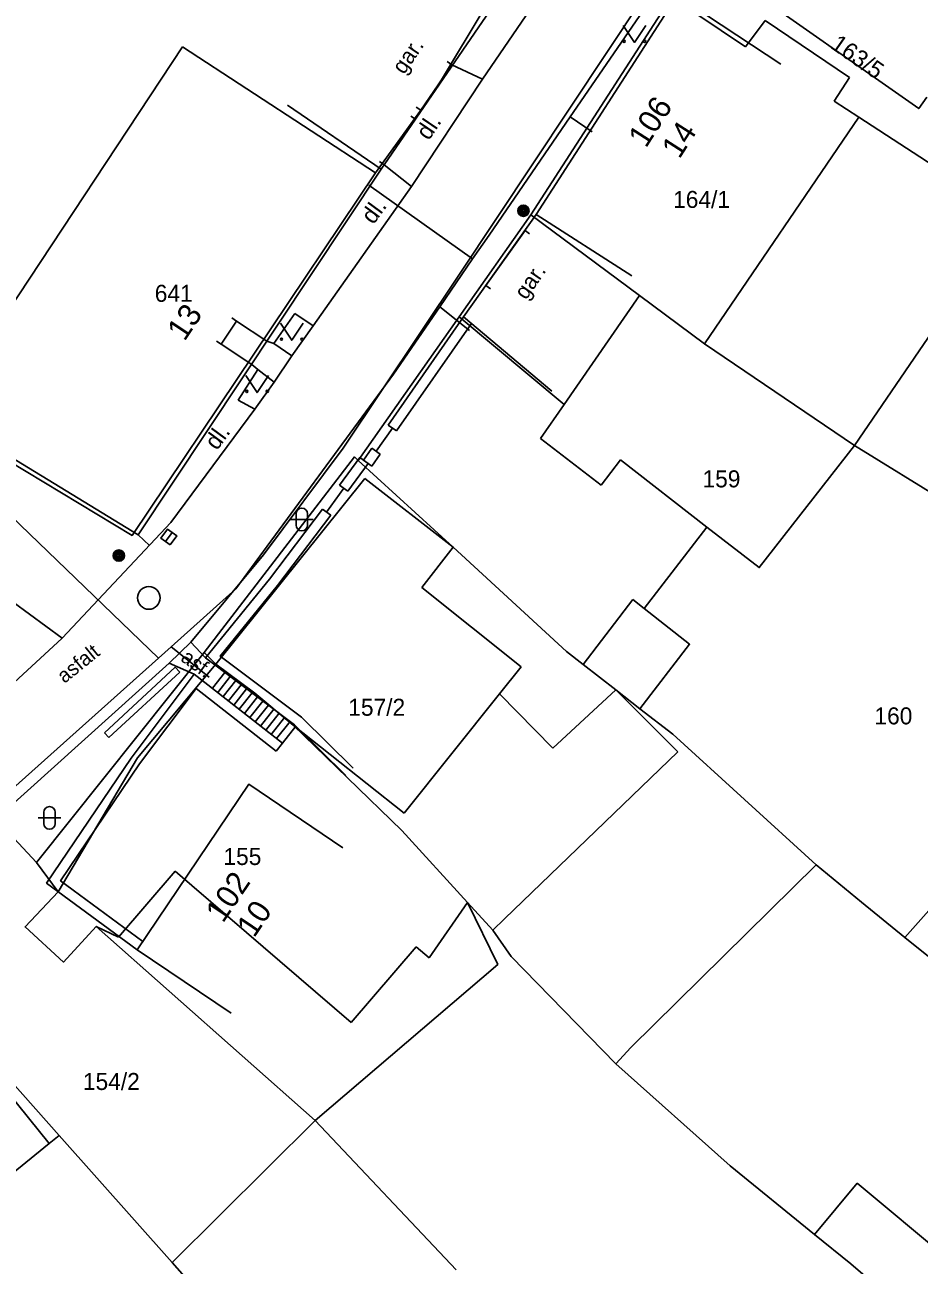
# Model space of a CAD drawing. Extents: x -601580 to 4, y -1204314 to 4.
# Drawn here: x -600527.1 to -600487.7, y -1203690.4 to -1203635.7 of the extents above; entities that cross this region are included whole.
import ezdxf

# ---------------------------------------------------------------- set-up
doc = ezdxf.new("R2010")
doc.units = 0
for name, color, linetype in [('00-INNOGY-NTL', 7, 'Continuous'), ('00-KN-HRANICE PARCEL', 7, 'Continuous'), ('00-KN-PARC. CISLA', 7, 'Continuous'), ('00-KN-VNITRNI KRESBA', 7, 'Continuous'), ('00-POLOHOPIS', 7, 'Continuous'), ('Vrstva 25', 7, 'Continuous'), ('Vrstva 27', 7, 'Continuous'), ('Vrstva 36', 7, 'Continuous'), ('Vrstva 6', 7, 'Continuous')]:
    doc.layers.add(name, color=color, linetype=linetype)

# ---------------------------------------------------------------- blocks, each defined once
blk = doc.blocks.new('6.01A_456')
at = {"layer": 'Vrstva 25'}
for radius in [0.25, 0.2, 0.15, 0.1, 0.05]:
    blk.add_circle((0, 0), radius, dxfattribs=at)
blk = doc.blocks.new('6.01A_458')
at = {"layer": 'Vrstva 25'}
for radius in [0.25, 0.2, 0.15, 0.1, 0.05]:
    blk.add_circle((0, 0), radius, dxfattribs=at)
blk = doc.blocks.new('3.14_294')
at = {"layer": 'Vrstva 36'}
blk.add_lwpolyline([(-0.5, 0.75), (0, 0), (0.5, 0.75)], dxfattribs=at)
for centre in [(-0.45, 0.05), (0.449, 0.05)]:
    blk.add_circle(centre, 0.05, dxfattribs=at)
blk = doc.blocks.new('3.16_46')
at = {"layer": 'Vrstva 36'}
for p, q in [((-0.506, 0.004), (0.494, 0.004)), ((-0.256, 0.254), (-0.256, -0.246)), ((0.244, 0.254), (0.244, -0.246))]:
    blk.add_line(p, q, dxfattribs=at)
for centre, start, end in [((-0.006, 0.254), 0, 180), ((-0.006, -0.246), 180, 0)]:
    blk.add_arc(centre, 0.25, start, end, dxfattribs=at)
blk = doc.blocks.new('6.20_1046')
at = {"layer": 'Vrstva 27'}
blk.add_circle((0, 0), 0.5, dxfattribs=at)
blk = doc.blocks.new('6.30_1130')
at = {"layer": 'Vrstva 27'}
blk.add_line((-0.25, 0), (0.25, 0), dxfattribs=at)
blk.add_lwpolyline([(-0.25, -0.25), (0.25, -0.25), (0.25, 0.25), (-0.25, 0.25)], close=True, dxfattribs=at)
blk = doc.blocks.new('VCHOD_4660')
at = {"layer": 'Vrstva 6'}
blk.add_line((0, 0.25), (0, 0), dxfattribs=at)
blk = doc.blocks.new('VCHOD_4662')
at = {"layer": 'Vrstva 6'}
blk.add_line((0, 0.25), (0, 0), dxfattribs=at)
blk = doc.blocks.new('3.14_884')
at = {"layer": 'Vrstva 36'}
blk.add_lwpolyline([(-0.5, 0.75), (0, 0), (0.5, 0.75)], dxfattribs=at)
for centre in [(-0.45, 0.05), (0.449, 0.05)]:
    blk.add_circle(centre, 0.05, dxfattribs=at)
blk = doc.blocks.new('3.14_886')
at = {"layer": 'Vrstva 36'}
blk.add_lwpolyline([(-0.5, 0.75), (0, 0), (0.5, 0.75)], dxfattribs=at)
for centre in [(-0.45, 0.05), (0.449, 0.05)]:
    blk.add_circle(centre, 0.05, dxfattribs=at)
blk = doc.blocks.new('VCHOD_4664')
at = {"layer": 'Vrstva 6'}
blk.add_line((0, 0.25), (0, 0), dxfattribs=at)
blk = doc.blocks.new('VCHOD_4666')
at = {"layer": 'Vrstva 6'}
blk.add_line((0, 0.25), (0, 0), dxfattribs=at)
blk = doc.blocks.new('VCHOD_4668')
at = {"layer": 'Vrstva 6'}
blk.add_line((0, 0.25), (0, 0), dxfattribs=at)
blk = doc.blocks.new('VCHOD_4670')
at = {"layer": 'Vrstva 6'}
blk.add_line((0, 0.25), (0, 0), dxfattribs=at)
blk = doc.blocks.new('VCHOD_4672')
at = {"layer": 'Vrstva 6'}
blk.add_line((0, 0.25), (0, 0), dxfattribs=at)
blk = doc.blocks.new('VCHOD_4674')
at = {"layer": 'Vrstva 6'}
blk.add_line((0, 0.25), (0, 0), dxfattribs=at)
blk = doc.blocks.new('6.01A_1782')
at = {"layer": 'Vrstva 25'}
for radius in [0.25, 0.2, 0.15, 0.1, 0.05]:
    blk.add_circle((0, 0), radius, dxfattribs=at)
blk = doc.blocks.new('3.16_74')
at = {"layer": 'Vrstva 36'}
for p, q in [((-0.506, 0.004), (0.494, 0.004)), ((-0.256, 0.254), (-0.256, -0.246)), ((0.244, 0.254), (0.244, -0.246))]:
    blk.add_line(p, q, dxfattribs=at)
for centre, start, end in [((-0.006, 0.254), 0, 180), ((-0.006, -0.246), 180, 0)]:
    blk.add_arc(centre, 0.25, start, end, dxfattribs=at)

msp = doc.modelspace()

# ---------------------------------------------------------------- linework, layer by layer
at = {"layer": '00-INNOGY-NTL'}
for p, q in [((-600503.09, -1203639.73), (-600502.13, -1203640.39)), ((-600511.97, -1203642.74), (-600507.4, -1203646)), ((-600508.85, -1203648.11), (-600507.53, -1203649.16)), ((-600528.15, -1203656.95), (-600521.25, -1203663.6)), ((-600519.01, -1203664.44), (-600520.69, -1203663.1))]:
    msp.add_line(p, q, dxfattribs=at)
msp.add_lwpolyline([(-600532.43, -1203673.59), (-600521.25, -1203663.6), (-600520.69, -1203663.1), (-600517.83, -1203660.54), (-600510.89, -1203651.08), (-600508.85, -1203648.11), (-600507.4, -1203646), (-600506.67, -1203644.95), (-600503.09, -1203639.73), (-600499.57, -1203634.61)], dxfattribs=at)
at = {"layer": '00-KN-HRANICE PARCEL'}
for p, q in [((-600498.63, -1203634.44), (-600504.83, -1203644.05)), ((-600476.69, -1203662.78), (-600490.56, -1203654.23)), ((-600488.35, -1203675.92), (-600476.69, -1203662.78)), ((-600519.23, -1203663.35), (-600526.62, -1203672.61)), ((-600525.62, -1203684.64), (-600533.76, -1203675.51)), ((-600514.34, -1203683.98), (-600520.64, -1203690.25)), ((-600508.13, -1203690.57), (-600514.34, -1203683.98)), ((-600520.64, -1203690.25), (-600525.62, -1203684.64)), ((-600520.64, -1203690.25), (-600518.19, -1203693.01))]:
    msp.add_line(p, q, dxfattribs=at)
for points in [[(-600487.37, -1203638.87), (-600487.73, -1203639.37), (-600495.91, -1203633.62), (-600495.64, -1203633.24)], [(-600527.86, -1203654.9), (-600522.41, -1203658.19), (-600511.68, -1203642.2), (-600509.04, -1203638.54), (-600506.63, -1203634.51)], [(-600482.41, -1203642.21), (-600483.66, -1203644.11), (-600490.56, -1203654.23)], [(-600504.83, -1203644.05), (-600507.99, -1203648.55), (-600512.45, -1203654.88)], [(-600490.56, -1203654.23), (-600497.17, -1203649.74), (-600500.04, -1203647.61), (-600504.83, -1203644.05)], [(-600500.03, -1203665.83), (-600497.83, -1203662.99), (-600499.84, -1203661.41), (-600497.07, -1203657.82), (-600494.76, -1203659.61), (-600490.56, -1203654.23)], [(-600519.23, -1203663.35), (-600512.6, -1203654.73), (-600512.45, -1203654.88)], [(-600512.45, -1203654.88), (-600508.26, -1203658.71), (-600503.26, -1203663.3), (-600502.52, -1203663.88), (-600501.09, -1203665), (-600500.03, -1203665.83)], [(-600507.63, -1203674.37), (-600510.52, -1203671.2), (-600515.31, -1203666.56), (-600517, -1203665.14), (-600518.72, -1203663.86), (-600519.23, -1203663.35)], [(-600500.03, -1203665.83), (-600498.57, -1203666.95), (-600492.25, -1203672.71)], [(-600533.76, -1203675.51), (-600528.21, -1203670.91), (-600526.62, -1203672.61)], [(-600526.62, -1203672.61), (-600525.67, -1203673.91), (-600527.13, -1203675.45), (-600525.43, -1203677), (-600523.99, -1203675.43), (-600514.34, -1203683.98)], [(-600492.25, -1203672.71), (-600500.42, -1203680.77), (-600501.09, -1203681.48)], [(-600492.25, -1203672.71), (-600490.26, -1203674.36), (-600488.35, -1203675.92)], [(-600514.34, -1203683.98), (-600506.29, -1203677.1), (-600507.63, -1203674.37)], [(-600501.09, -1203681.48), (-600505.7, -1203676.76), (-600506.51, -1203675.6), (-600507.63, -1203674.37)], [(-600488.35, -1203675.92), (-600482.56, -1203680.54), (-600467.64, -1203692.93), (-600460.04, -1203699.45)], [(-600470.74, -1203708.95), (-600473.94, -1203705.78), (-600477.71, -1203702.03), (-600481.56, -1203698.21), (-600486.07, -1203694.32), (-600490.72, -1203690.31), (-600492.32, -1203689.01), (-600496.04, -1203685.99), (-600501.09, -1203681.48)], [(-600525.62, -1203684.64), (-600526.06, -1203685), (-600532.27, -1203690.04)]]:
    msp.add_lwpolyline(points, dxfattribs=at)
at = {"layer": '00-KN-VNITRNI KRESBA'}
for p, q in [((-600495.36, -1203636.64), (-600498.63, -1203634.44)), ((-600494.5, -1203635.49), (-600495.36, -1203636.64)), ((-600490.78, -1203638), (-600494.5, -1203635.49)), ((-600530.42, -1203652.15), (-600520.19, -1203636.64)), ((-600520.19, -1203636.64), (-600511.68, -1203642.2)), ((-600491.46, -1203639.04), (-600490.78, -1203638)), ((-600490.37, -1203639.75), (-600491.46, -1203639.04)), ((-600497.17, -1203649.74), (-600490.37, -1203639.75)), ((-600483.66, -1203644.11), (-600490.37, -1203639.75)), ((-600503.36, -1203652.41), (-600500.04, -1203647.61)), ((-600507.99, -1203648.55), (-600503.36, -1203652.41)), ((-600504.4, -1203653.92), (-600503.36, -1203652.41)), ((-600504.4, -1203653.92), (-600501.73, -1203655.97)), ((-600501.73, -1203655.97), (-600500.88, -1203654.86)), ((-600497.07, -1203657.82), (-600500.88, -1203654.86)), ((-600518.72, -1203663.86), (-600512.15, -1203655.68)), ((-600512.15, -1203655.68), (-600508.26, -1203658.71)), ((-600508.26, -1203658.71), (-600509.63, -1203660.48)), ((-600505.25, -1203663.98), (-600509.63, -1203660.48)), ((-600500.34, -1203661.01), (-600502.52, -1203663.88)), ((-600499.84, -1203661.41), (-600500.34, -1203661.01)), ((-600518.72, -1203663.86), (-600522.17, -1203667.99)), ((-600505.25, -1203663.98), (-600506.21, -1203665.18)), ((-600501.09, -1203665), (-600503.86, -1203667.57)), ((-600501.09, -1203665), (-600498.35, -1203667.73)), ((-600506.21, -1203665.18), (-600510.42, -1203670.44)), ((-600503.86, -1203667.57), (-600506.21, -1203665.18)), ((-600510.42, -1203670.44), (-600515.31, -1203666.56)), ((-600498.35, -1203667.73), (-600505.99, -1203675.1)), ((-600522.17, -1203667.99), (-600525.67, -1203673.91)), ((-600523.01, -1203675.9), (-600520.51, -1203672.99)), ((-600520.51, -1203672.99), (-600512.75, -1203679.67)), ((-600509.32, -1203676.81), (-600507.63, -1203674.37)), ((-600523.99, -1203675.43), (-600523.01, -1203675.9)), ((-600505.99, -1203675.1), (-600506.51, -1203675.6)), ((-600512.75, -1203679.67), (-600509.88, -1203676.33)), ((-600509.88, -1203676.33), (-600509.32, -1203676.81)), ((-600530.7, -1203679.27), (-600526.06, -1203685)), ((-600492.32, -1203689.01), (-600490.44, -1203686.75)), ((-600490.44, -1203686.75), (-600484.11, -1203692.03))]:
    msp.add_line(p, q, dxfattribs=at)
at = {"layer": '00-POLOHOPIS'}
for p, q in [((-600497.351, -1203624.017), (-600506.964, -1203638.079)), ((-600499.344, -1203633.683), (-600507.979, -1203646.666)), ((-600508.309, -1203637.436), (-600509.676, -1203639.446)), ((-600508.309, -1203637.436), (-600506.964, -1203638.079)), ((-600510.095, -1203642.801), (-600506.964, -1203638.079)), ((-600511.295, -1203641.85), (-600509.917, -1203639.838)), ((-600511.295, -1203641.85), (-600510.095, -1203642.801)), ((-600514.428, -1203648.949), (-600510.095, -1203642.801)), ((-600506.81, -1203647.168), (-600505.088, -1203644.745)), ((-600507.979, -1203646.666), (-600513.109, -1203654.336)), ((-600516.157, -1203649.731), (-600515.24, -1203648.399)), ((-600515.24, -1203648.399), (-600514.428, -1203648.949)), ((-600518.477, -1203649.756), (-600517.802, -1203648.74)), ((-600515.366, -1203650.265), (-600514.428, -1203648.949)), ((-600516.469, -1203649.626), (-600516.157, -1203649.731)), ((-600516.157, -1203649.731), (-600515.366, -1203650.265)), ((-600516.147, -1203651.438), (-600515.366, -1203650.265)), ((-600516.861, -1203650.878), (-600517.129, -1203650.652)), ((-600517.736, -1203652.225), (-600516.861, -1203650.878)), ((-600516.147, -1203651.438), (-600516.861, -1203650.878)), ((-600517.004, -1203652.616), (-600516.147, -1203651.438)), ((-600517.004, -1203652.616), (-600517.736, -1203652.225)), ((-600520.695, -1203657.624), (-600517.004, -1203652.616)), ((-600511.657, -1203654.478), (-600510.937, -1203653.456)), ((-600510.753, -1203653.585), (-600511.121, -1203653.326)), ((-600513.109, -1203654.336), (-600516.617, -1203659.046)), ((-600511.473, -1203654.607), (-600511.842, -1203654.348)), ((-600511.846, -1203655.136), (-600512.371, -1203654.752)), ((-600513.842, -1203657.161), (-600513.082, -1203656.106)), ((-600512.9, -1203656.238), (-600513.263, -1203655.973)), ((-600513.654, -1203657.298), (-600514.018, -1203657.033)), ((-600525.487, -1203662.726), (-600520.695, -1203657.624)), ((-600521.645, -1203658.635), (-600522.146, -1203658.164)), ((-600516.617, -1203659.046), (-600519.815, -1203662.889)), ((-600529.31, -1203659.927), (-600525.487, -1203662.726)), ((-600529.815, -1203666.703), (-600525.487, -1203662.726)), ((-600519.815, -1203662.889), (-600520.771, -1203663.818)), ((-600519.175, -1203663.584), (-600519.815, -1203662.889)), ((-600531.691, -1203673.634), (-600520.771, -1203663.818)), ((-600520.771, -1203663.818), (-600519.668, -1203664.3)), ((-600520.508, -1203664), (-600523.633, -1203666.886)), ((-600523.43, -1203667.106), (-600520.304, -1203664.22)), ((-600520.304, -1203664.22), (-600520.508, -1203664)), ((-600518.32, -1203664.228), (-600518.869, -1203664.927)), ((-600518.081, -1203664.408), (-600518.633, -1203665.112)), ((-600517.841, -1203664.589), (-600518.397, -1203665.297)), ((-600517.601, -1203664.77), (-600518.161, -1203665.482)), ((-600517.362, -1203664.95), (-600517.925, -1203665.668)), ((-600517.122, -1203665.131), (-600517.689, -1203665.853)), ((-600516.882, -1203665.311), (-600517.453, -1203666.038)), ((-600516.642, -1203665.492), (-600517.217, -1203666.223)), ((-600516.403, -1203665.672), (-600516.981, -1203666.408)), ((-600516.163, -1203665.853), (-600516.745, -1203666.594)), ((-600515.924, -1203666.033), (-600516.509, -1203666.779)), ((-600515.684, -1203666.214), (-600516.273, -1203666.964)), ((-600515.444, -1203666.394), (-600516.037, -1203667.149)), ((-600515.187, -1203666.601), (-600515.777, -1203667.353)), ((-600523.633, -1203666.886), (-600523.43, -1203667.106)), ((-600516.055, -1203667.707), (-600515.777, -1203667.353))]:
    msp.add_line(p, q, dxfattribs=at)
for points in [[(-600515.556, -1203639.222), (-600511.431, -1203642.048), (-600506.284, -1203634.535), (-600507.412, -1203632.354), (-600509.532, -1203633.45)], [(-600493.816, -1203637.41), (-600498.383, -1203634.378), (-600504.59, -1203644.043), (-600500.383, -1203646.745)], [(-600515.556, -1203639.222), (-600511.431, -1203642.048), (-600522.146, -1203658.164), (-600530.693, -1203652.949), (-600528.089, -1203648.681)], [(-600500.383, -1203646.745), (-600504.59, -1203644.043), (-600507.793, -1203648.555), (-600503.901, -1203651.833)], [(-600511.121, -1203653.326), (-600507.793, -1203648.555)], [(-600517.129, -1203650.652), (-600518.477, -1203649.756), (-600517.802, -1203648.74), (-600516.469, -1203649.626)], [(-600510.753, -1203653.585), (-600507.447, -1203648.846)], [(-600512.21, -1203654.87), (-600511.842, -1203654.348)], [(-600511.846, -1203655.136), (-600511.473, -1203654.607)], [(-600513.263, -1203655.973), (-600512.371, -1203654.752)], [(-600512.9, -1203656.238), (-600512.008, -1203655.018)], [(-600512.984, -1203668.772), (-600515.243, -1203666.546), (-600519.175, -1203663.584), (-600516.353, -1203660.12), (-600514.018, -1203657.033)], [(-600512.668, -1203668.452), (-600514.948, -1203666.204), (-600518.531, -1203663.506), (-600515.999, -1203660.398), (-600513.654, -1203657.298)], [(-600522.192, -1203676.458), (-600526.18, -1203673.521), (-600522.454, -1203668.006), (-600519.668, -1203664.3), (-600515.777, -1203667.353)], [(-600521.941, -1203676.086), (-600525.565, -1203673.415), (-600522.088, -1203668.267), (-600519.584, -1203664.938), (-600516.055, -1203667.707)], [(-600513.123, -1203671.961), (-600517.267, -1203669.163), (-600522.192, -1203676.458), (-600518.048, -1203679.256)]]:
    msp.add_lwpolyline(points, dxfattribs=at)

# ---------------------------------------------------------------- block references
for name, p in [('3.14_294', (-600500.265, -1203636.452)), ('3.14_886', (-600515.372, -1203649.585)), ('3.14_884', (-600516.902, -1203651.891)), ('3.16_46', (-600514.922, -1203657.489)), ('6.20_1046', (-600521.671, -1203660.944)), ('3.16_74', (-600526.047, -1203670.648))]:
    msp.add_blockref(name, p, dxfattribs=at)
for name, p, xscale, yscale, rotation in [('VCHOD_4670', (-600508.309, -1203637.436), 1.00000146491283, 1.0000014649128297, 55.780467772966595), ('VCHOD_4668', (-600509.676, -1203639.446), 1.00000146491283, 1.0000014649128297, 55.780467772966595), ('VCHOD_4666', (-600509.917, -1203639.838), 1.00000086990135, 1.00000086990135, 55.59309272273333), ('VCHOD_4664', (-600511.295, -1203641.85), 1.00000086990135, 1.00000086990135, 55.59309272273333), ('VCHOD_4674', (-600505.088, -1203644.745), 1.00000167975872, 1.00000167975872, -125.40108598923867), ('VCHOD_4672', (-600506.81, -1203647.168), 1.00000167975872, 1.00000167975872, -125.40108598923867), ('VCHOD_4662', (-600517.802, -1203648.74), 1.0000013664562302, 1.0000013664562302, 56.401246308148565), ('VCHOD_4660', (-600518.477, -1203649.756), 1.0000013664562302, 1.0000013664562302, 56.401246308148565), ('6.30_1130', (-600520.79, -1203658.26), 0.99999768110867, 0.99999768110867, 53.60902350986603), ('6.01A_1782', (-600522.994, -1203659.081), 0.99999954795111, 0.9999995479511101, -38.122325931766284)]:
    msp.add_blockref(name, p, dxfattribs=dict(at, xscale=xscale, yscale=yscale, rotation=rotation))
at = {"layer": '00-POLOHOPIS', "rotation": 180}
for name in ['6.01A_456', '6.01A_458']:
    msp.add_blockref(name, (-600505.16, -1203643.873), dxfattribs=at)

# ---------------------------------------------------------------- texts
at = {"layer": '00-KN-PARC. CISLA'}
msp.add_text('163/5', height=0.75, rotation=325, dxfattribs=at).set_placement((-600491.664, -1203636.669))
for s, p in [('164/1', (-600498.559, -1203643.75)), ('641', (-600521.412, -1203647.89)), ('159', (-600497.264, -1203656.07)), ('157/2', (-600512.88, -1203666.14)), ('160', (-600489.684, -1203666.52)), ('155', (-600518.384, -1203672.72)), ('154/2', (-600524.58, -1203682.64))]:
    msp.add_text(s, height=0.75, dxfattribs=at).set_placement(p)
at = {"layer": '00-POLOHOPIS'}
for s, height, rotation, p in [('gar.', 0.7, 55.5858, (-600510.423, -1203637.899)), ('106', 1, 57.2908, (-600499.756, -1203641.143)), ('dl.', 0.75, 55.7804, (-600509.333, -1203640.808)), ('14', 1, 57.2908, (-600498.284, -1203641.626)), ('dl.', 0.75, 53.609, (-600511.773, -1203644.516)), ('gar.', 0.7, 55.5858, (-600505.037, -1203647.837)), ('13', 1, 56.3814, (-600520.098, -1203649.665)), ('dl.', 0.75, 53.609, (-600518.671, -1203654.473)), (' asfalt', 0.65, 38.9684, (-600525.581, -1203664.892)), (' asf.', 0.65, 324.2407, (-600520.506, -1203663.545)), ('102', 1, 55.9759, (-600518.404, -1203675.316)), ('10', 1, 55.9759, (-600517.034, -1203675.967))]:
    msp.add_text(s, height=height, rotation=rotation, dxfattribs=at).set_placement(p)

doc.saveas('drawing.dxf')
